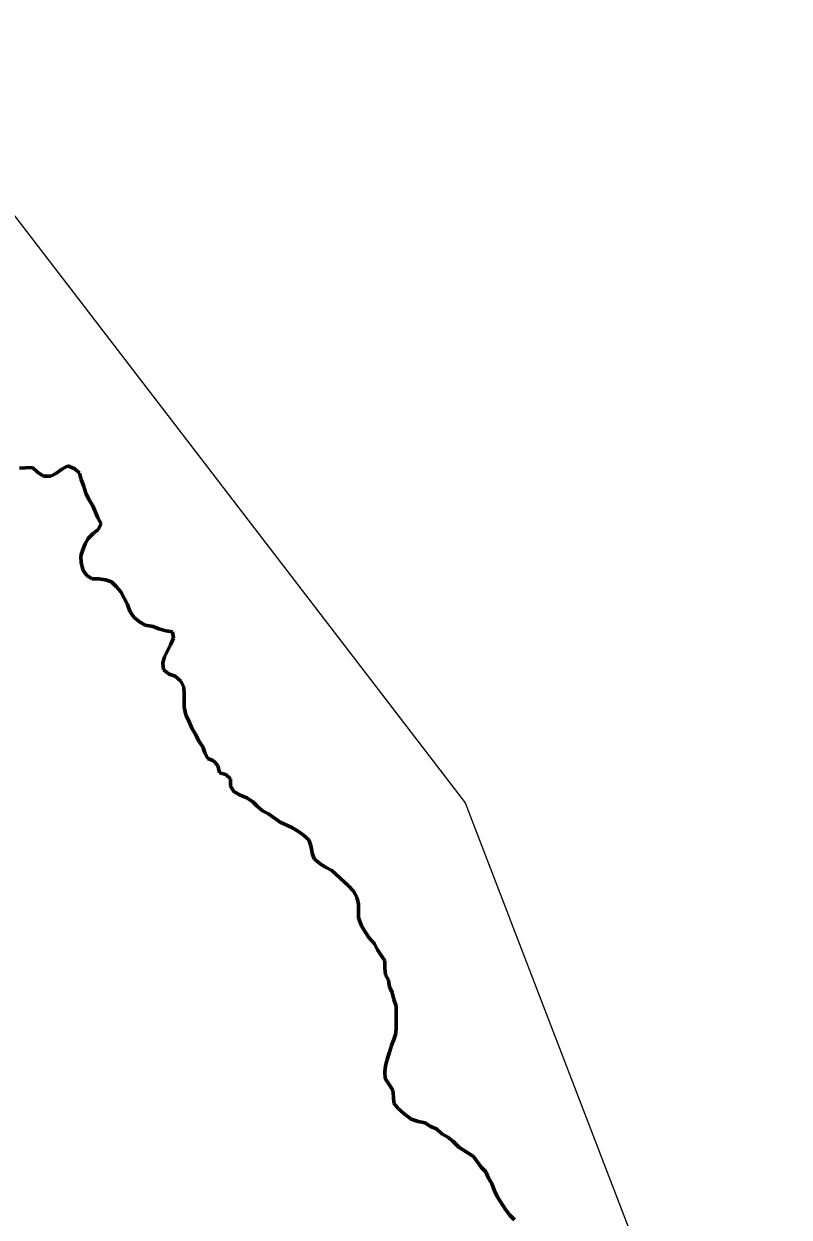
# Model space of a CAD drawing. Extents: x 553962 to 842807, y 8883888 to 9032388.
# Drawn here: x 805227 to 806071, y 9022210 to 9023526 of the extents above; entities that cross this region are included whole.
import ezdxf

# ---------------------------------------------------------------- set-up
doc = ezdxf.new("R2010")
doc.units = 0
doc.header["$LTSCALE"] = 200
doc.linetypes.add('LONG_DASH_SHORT_DASH', pattern=[9.9, 6, -1.2, 1.5, -1.2])
doc.layers.add('1', color=7, linetype='Continuous', lineweight=13)

msp = doc.modelspace()

# ---------------------------------------------------------------- linework, layer by layer
at = {"layer": '1'}
for points in [[(804093.6, 9022119.5), (804177.1, 9022982.9), (804580.8, 9023275.4), (805054.1, 9023526.1), (805714.2, 9022666.7), (806110.1, 9021636.8), (807364.8, 9022244.8), (807810.2, 9022133.4)], [(805229.1, 9023036.5), (805222.3, 9023035.9)], [(805324, 9022910.8), (805317.2, 9022912.8), (805309.7, 9022913.8), (805302.7, 9022914), (805296.6, 9022917.5), (805292.6, 9022923), (805290.5, 9022931.5), (805290.2, 9022939.3), (805292.2, 9022945.8), (805294.7, 9022952.4), (805298, 9022958.4), (805303.2, 9022963.5), (805309.2, 9022968.3), (805312.5, 9022974.6), (805308.9, 9022981.1), (805305.7, 9022988.3), (805303.1, 9022995.3), (805298.8, 9023001.3), (805295.5, 9023008.6), (805293.5, 9023015.9), (805290.4, 9023023.4), (805288.4, 9023030.4), (805283.4, 9023035.2), (805275.6, 9023038.4), (805269.1, 9023034.9), (805263.3, 9023030.6), (805256.8, 9023027), (805248.7, 9023027.2), (805242.2, 9023031.5), (805236.6, 9023036.7), (805229.1, 9023036.5)], [(805617.5, 9022504.6), (805614.2, 9022511.2), (805607.9, 9022518.4), (805603.6, 9022524.4), (805599.8, 9022531.2), (805596.5, 9022539.9), (805596.4, 9022555), (805594.6, 9022562.8), (805590.8, 9022569.5), (805584.8, 9022575.5), (805567.1, 9022592.3), (805560.1, 9022595.8), (805554.1, 9022599.5), (805547.5, 9022605), (805545.2, 9022611.5), (805544.2, 9022618.3), (805541.6, 9022626.1), (805535.8, 9022631.1), (805530.1, 9022635.3), (805522.8, 9022639.5), (805509.9, 9022645.5), (805497.1, 9022654.8), (805490.3, 9022658), (805484.7, 9022663), (805479.7, 9022668), (805473.1, 9022672.5), (805465.8, 9022675.2), (805459, 9022679.2), (805455.2, 9022685.2), (805455.2, 9022693.5), (805449.9, 9022698.2), (805443.1, 9022700), (805441.1, 9022708), (805436.3, 9022713), (805430, 9022715.7), (805427, 9022722), (805424.7, 9022728.5), (805420.1, 9022734.8), (805416.6, 9022742.5), (805412.8, 9022748.5), (805409.5, 9022756.3), (805406, 9022764.1), (805404.2, 9022772.3), (805404.1, 9022786.9), (805403.8, 9022794.4), (805400.3, 9022801.2), (805394.2, 9022806.7), (805387.5, 9022808.9), (805381.4, 9022813.7), (805380.6, 9022821.2), (805382.4, 9022828), (805389.1, 9022841.1), (805392.3, 9022848.6), (805391.3, 9022855.4), (805383.8, 9022856.6), (805376.2, 9022858.6), (805369.9, 9022861.3), (805361.1, 9022863), (805354.8, 9022866.5), (805348.5, 9022871.8), (805344.2, 9022878.3), (805341.5, 9022885.6), (805334.1, 9022899.6), (805329.1, 9022905.6), (805324, 9022910.8)], [(805654.3, 9022318), (805646.3, 9022324), (805640, 9022329.7), (805635.4, 9022335.5), (805635.1, 9022342.5), (805634.4, 9022349.8), (805630.1, 9022356.1), (805625.8, 9022362.8), (805625.5, 9022370.1), (805626.2, 9022376.9), (805628, 9022383.9), (805630.7, 9022392), (805632.7, 9022399.3), (805635.4, 9022405.8), (805637.4, 9022412.3), (805637.9, 9022419.4), (805637.8, 9022442.7), (805635.5, 9022450), (805633.7, 9022457.5), (805630.7, 9022463.8), (805629.6, 9022471.1), (805626.1, 9022477.1), (805625.6, 9022484.6), (805625.5, 9022492.4), (805617.5, 9022504.6)], [(805768.5, 9022207), (805763.2, 9022212), (805758.5, 9022218.3), (805749.3, 9022232.6), (805746.3, 9022238.8), (805743.3, 9022246.8), (805739.7, 9022252.8), (805736.7, 9022259.9), (805731.7, 9022265.1), (805723.3, 9022276.6), (805715, 9022281.9), (805707.2, 9022287.1), (805700.4, 9022293.6), (805695.1, 9022298.1), (805688.3, 9022301.8), (805682.5, 9022307.1), (805675.7, 9022309.8), (805669.9, 9022313.8), (805662.1, 9022315.3), (805654.3, 9022318)]]:
    msp.add_lwpolyline(points, dxfattribs=at)
at = {"layer": '1', "linetype": 'LONG_DASH_SHORT_DASH', "lineweight": 60}
for points in [[(805229.1, 9023036.5), (805222.3, 9023035.9)], [(805229.1, 9023036.5), (805222.3, 9023035.9)], [(805324, 9022910.8), (805317.2, 9022912.8), (805309.7, 9022913.8), (805302.7, 9022914), (805296.6, 9022917.5), (805292.6, 9022923), (805290.5, 9022931.5), (805290.2, 9022939.3), (805292.2, 9022945.8), (805294.7, 9022952.4), (805298, 9022958.4), (805303.2, 9022963.5), (805309.2, 9022968.3), (805312.5, 9022974.6), (805308.9, 9022981.1), (805305.7, 9022988.3), (805303.1, 9022995.3), (805298.8, 9023001.3), (805295.5, 9023008.6), (805293.5, 9023015.9), (805290.4, 9023023.4), (805288.4, 9023030.4), (805283.4, 9023035.2), (805275.6, 9023038.4), (805269.1, 9023034.9), (805263.3, 9023030.6), (805256.8, 9023027), (805248.7, 9023027.2), (805242.2, 9023031.5), (805236.6, 9023036.7), (805229.1, 9023036.5)], [(805324, 9022910.8), (805317.2, 9022912.8), (805309.7, 9022913.8), (805302.7, 9022914), (805296.6, 9022917.5), (805292.6, 9022923), (805290.5, 9022931.5), (805290.2, 9022939.3), (805292.2, 9022945.8), (805294.7, 9022952.4), (805298, 9022958.4), (805303.2, 9022963.5), (805309.2, 9022968.3), (805312.5, 9022974.6), (805308.9, 9022981.1), (805305.7, 9022988.3), (805303.1, 9022995.3), (805298.8, 9023001.3), (805295.5, 9023008.6), (805293.5, 9023015.9), (805290.4, 9023023.4), (805288.4, 9023030.4), (805283.4, 9023035.2), (805275.6, 9023038.4), (805269.1, 9023034.9), (805263.3, 9023030.6), (805256.8, 9023027), (805248.7, 9023027.2), (805242.2, 9023031.5), (805236.6, 9023036.7), (805229.1, 9023036.5)], [(805617.5, 9022504.6), (805614.2, 9022511.2), (805607.9, 9022518.4), (805603.6, 9022524.4), (805599.8, 9022531.2), (805596.5, 9022539.9), (805596.4, 9022555), (805594.6, 9022562.8), (805590.8, 9022569.5), (805584.8, 9022575.5), (805567.1, 9022592.3), (805560.1, 9022595.8), (805554.1, 9022599.5), (805547.5, 9022605), (805545.2, 9022611.5), (805544.2, 9022618.3), (805541.6, 9022626.1), (805535.8, 9022631.1), (805530.1, 9022635.3), (805522.8, 9022639.5), (805509.9, 9022645.5), (805497.1, 9022654.8), (805490.3, 9022658), (805484.7, 9022663), (805479.7, 9022668), (805473.1, 9022672.5), (805465.8, 9022675.2), (805459, 9022679.2), (805455.2, 9022685.2), (805455.2, 9022693.5), (805449.9, 9022698.2), (805443.1, 9022700), (805441.1, 9022708), (805436.3, 9022713), (805430, 9022715.7), (805427, 9022722), (805424.7, 9022728.5), (805420.1, 9022734.8), (805416.6, 9022742.5), (805412.8, 9022748.5), (805409.5, 9022756.3), (805406, 9022764.1), (805404.2, 9022772.3), (805404.1, 9022786.9), (805403.8, 9022794.4), (805400.3, 9022801.2), (805394.2, 9022806.7), (805387.5, 9022808.9), (805381.4, 9022813.7), (805380.6, 9022821.2), (805382.4, 9022828), (805389.1, 9022841.1), (805392.3, 9022848.6), (805391.3, 9022855.4), (805383.8, 9022856.6), (805376.2, 9022858.6), (805369.9, 9022861.3), (805361.1, 9022863), (805354.8, 9022866.5), (805348.5, 9022871.8), (805344.2, 9022878.3), (805341.5, 9022885.6), (805334.1, 9022899.6), (805329.1, 9022905.6), (805324, 9022910.8)], [(805617.5, 9022504.6), (805614.2, 9022511.2), (805607.9, 9022518.4), (805603.6, 9022524.4), (805599.8, 9022531.2), (805596.5, 9022539.9), (805596.4, 9022555), (805594.6, 9022562.8), (805590.8, 9022569.5), (805584.8, 9022575.5), (805567.1, 9022592.3), (805560.1, 9022595.8), (805554.1, 9022599.5), (805547.5, 9022605), (805545.2, 9022611.5), (805544.2, 9022618.3), (805541.6, 9022626.1), (805535.8, 9022631.1), (805530.1, 9022635.3), (805522.8, 9022639.5), (805509.9, 9022645.5), (805497.1, 9022654.8), (805490.3, 9022658), (805484.7, 9022663), (805479.7, 9022668), (805473.1, 9022672.5), (805465.8, 9022675.2), (805459, 9022679.2), (805455.2, 9022685.2), (805455.2, 9022693.5), (805449.9, 9022698.2), (805443.1, 9022700), (805441.1, 9022708), (805436.3, 9022713), (805430, 9022715.7), (805427, 9022722), (805424.7, 9022728.5), (805420.1, 9022734.8), (805416.6, 9022742.5), (805412.8, 9022748.5), (805409.5, 9022756.3), (805406, 9022764.1), (805404.2, 9022772.3), (805404.1, 9022786.9), (805403.8, 9022794.4), (805400.3, 9022801.2), (805394.2, 9022806.7), (805387.5, 9022808.9), (805381.4, 9022813.7), (805380.6, 9022821.2), (805382.4, 9022828), (805389.1, 9022841.1), (805392.3, 9022848.6), (805391.3, 9022855.4), (805383.8, 9022856.6), (805376.2, 9022858.6), (805369.9, 9022861.3), (805361.1, 9022863), (805354.8, 9022866.5), (805348.5, 9022871.8), (805344.2, 9022878.3), (805341.5, 9022885.6), (805334.1, 9022899.6), (805329.1, 9022905.6), (805324, 9022910.8)], [(805654.3, 9022318), (805646.3, 9022324), (805640, 9022329.7), (805635.4, 9022335.5), (805635.1, 9022342.5), (805634.4, 9022349.8), (805630.1, 9022356.1), (805625.8, 9022362.8), (805625.5, 9022370.1), (805626.2, 9022376.9), (805628, 9022383.9), (805630.7, 9022392), (805632.7, 9022399.3), (805635.4, 9022405.8), (805637.4, 9022412.3), (805637.9, 9022419.4), (805637.8, 9022442.7), (805635.5, 9022450), (805633.7, 9022457.5), (805630.7, 9022463.8), (805629.6, 9022471.1), (805626.1, 9022477.1), (805625.6, 9022484.6), (805625.5, 9022492.4), (805617.5, 9022504.6)], [(805654.3, 9022318), (805646.3, 9022324), (805640, 9022329.7), (805635.4, 9022335.5), (805635.1, 9022342.5), (805634.4, 9022349.8), (805630.1, 9022356.1), (805625.8, 9022362.8), (805625.5, 9022370.1), (805626.2, 9022376.9), (805628, 9022383.9), (805630.7, 9022392), (805632.7, 9022399.3), (805635.4, 9022405.8), (805637.4, 9022412.3), (805637.9, 9022419.4), (805637.8, 9022442.7), (805635.5, 9022450), (805633.7, 9022457.5), (805630.7, 9022463.8), (805629.6, 9022471.1), (805626.1, 9022477.1), (805625.6, 9022484.6), (805625.5, 9022492.4), (805617.5, 9022504.6)], [(805768.5, 9022207), (805763.2, 9022212), (805758.5, 9022218.3), (805749.3, 9022232.6), (805746.3, 9022238.8), (805743.3, 9022246.8), (805739.7, 9022252.8), (805736.7, 9022259.9), (805731.7, 9022265.1), (805723.3, 9022276.6), (805715, 9022281.9), (805707.2, 9022287.1), (805700.4, 9022293.6), (805695.1, 9022298.1), (805688.3, 9022301.8), (805682.5, 9022307.1), (805675.7, 9022309.8), (805669.9, 9022313.8), (805662.1, 9022315.3), (805654.3, 9022318)], [(805768.5, 9022207), (805763.2, 9022212), (805758.5, 9022218.3), (805749.3, 9022232.6), (805746.3, 9022238.8), (805743.3, 9022246.8), (805739.7, 9022252.8), (805736.7, 9022259.9), (805731.7, 9022265.1), (805723.3, 9022276.6), (805715, 9022281.9), (805707.2, 9022287.1), (805700.4, 9022293.6), (805695.1, 9022298.1), (805688.3, 9022301.8), (805682.5, 9022307.1), (805675.7, 9022309.8), (805669.9, 9022313.8), (805662.1, 9022315.3), (805654.3, 9022318)]]:
    msp.add_lwpolyline(points, dxfattribs=at)

doc.saveas('drawing.dxf')
